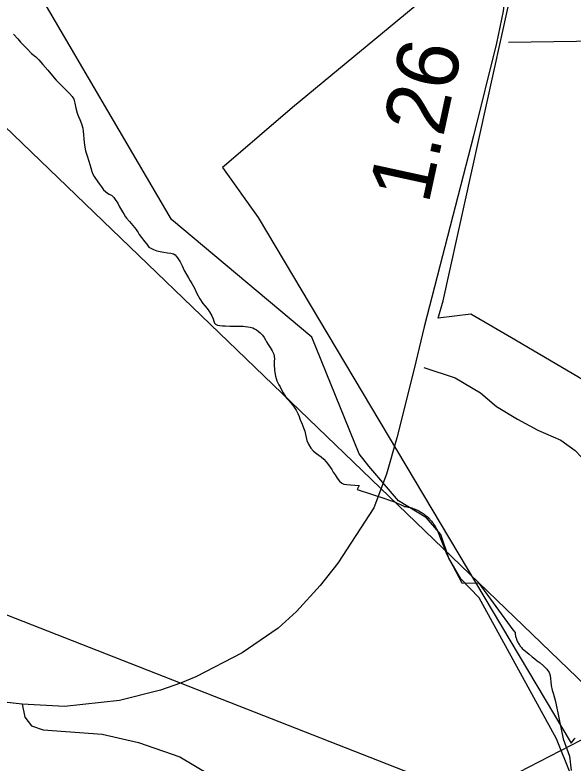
# Model space of a CAD drawing. Extents: x 2169602 to 2449496, y 721995 to 810662.
# Drawn here: x 2408049 to 2409180, y 760525 to 762041 of the extents above; entities that cross this region are included whole.
import ezdxf

# ---------------------------------------------------------------- set-up
doc = ezdxf.new("R2010")
doc.units = 0
doc.layers.add('Default', color=7, linetype='Continuous')

msp = doc.modelspace()

# ---------------------------------------------------------------- linework, layer by layer
at = {"layer": 'Default'}
for points in [[(2410998.9, 759007.9), (2409859, 760053.1), (2407211.5, 762601.4), (2405778.5, 763946.8), (2405684, 764042.1), (2405083.2, 764574.5), (2404665, 764982.2), (2402074.2, 767418.4), (2399573.8, 769793.5), (2395074.1, 774085.3)], [(2409113.8, 762975), (2409100.5, 762791.2), (2409068.9, 762380.4), (2409052.2, 762169.1), (2409038.1, 762048.6), (2409024.8, 761983.7), (2408978.2, 761795.7), (2408878.4, 761409), (2408857.6, 761324.2), (2408822.7, 761184.5), (2408801.9, 761110.5), (2408776.1, 761042.3), (2408702.9, 760930), (2408667.2, 760885.1), (2408619.8, 760832.7), (2408582.3, 760798.6), (2408509.1, 760748.7), (2408415.2, 760700.4), (2408384.4, 760687.1), (2408343.7, 760673), (2408260.5, 760652), (2408149.6, 760639.7), (2408063.6, 760644.7), (2407996, 760652.2)], [(2409951.2, 761338.6), (2409673.2, 761426.6), (2409455.7, 761494.2), (2409447.7, 761317), (2409439.7, 761163.9), (2409344.5, 761218.6), (2409193.2, 761305.8), (2409063.2, 761381.8), (2408972.5, 761435), (2408906.7, 761426.6), (2408916.5, 761461.7), (2409048.7, 762057.1), (2409051.2, 762072.7), (2409060, 762129.6), (2409070.5, 762191.6), (2409074, 762211.4), (2409080.5, 762301.8), (2409094.2, 762462.8), (2409101.5, 762553.7), (2409103.5, 762578.7), (2409107.2, 762623.9), (2409119.7, 762809.2), (2409131.2, 762928.7)], [(2409951.2, 761338.6), (2409673.2, 761426.6), (2409455.7, 761494.2), (2409447.7, 761317), (2409439.7, 761163.9), (2409344.5, 761218.6), (2409193.2, 761305.8), (2409063.2, 761381.8), (2408972.5, 761435), (2408906.7, 761426.6), (2408916.5, 761461.7), (2409048.7, 762057.1), (2409051.2, 762072.7), (2409060, 762129.6), (2409070.5, 762191.6), (2409074, 762211.4), (2409080.5, 762301.8), (2409094.2, 762462.8), (2409101.5, 762553.7), (2409103.5, 762578.7), (2409107.2, 762623.9), (2409119.7, 762809.2), (2409131.2, 762928.7)], [(2409852.4, 762884.9), (2409575.9, 762655.8), (2409146.7, 762296.6), (2408611.7, 761853.4), (2408477.4, 761738.4), (2408469.7, 761731.7), (2408541.7, 761630.5), (2409176.2, 760565.8), (2409182.9, 760574.2), (2409183.9, 760575.9)], [(2409852.4, 762884.9), (2409575.9, 762655.8), (2409146.7, 762296.6), (2408611.7, 761853.4), (2408477.4, 761738.4), (2408469.7, 761731.7), (2408541.7, 761630.5), (2409176.2, 760565.8), (2409182.9, 760574.2), (2409183.9, 760575.9)], [(2410018.2, 759670.8), (2409809.2, 759826), (2409458.2, 759990.6), (2409324.3, 760131.1), (2409146.3, 760574.3), (2408989.8, 760860.1), (2408952.4, 760898.4), (2408928.3, 760940.8), (2408911.7, 760988.2), (2408882.6, 761022.3), (2408826, 761056.4), (2408766.1, 761127.1), (2408746.2, 761152), (2408650.3, 761388.1), (2408366.3, 761626.8), (2408080.2, 762114.8), (2408038.2, 762141.9), (2407622.4, 762088.1), (2407505.3, 762156.1), (2407412.4, 762279.3), (2407136.4, 762527.7), (2407028.3, 762526.6)], [(2409904.2, 762016.8), (2409415.7, 761990.1), (2409048.8, 761984.9)], [(2408046, 762001.6), (2408054.7, 761992.3), (2408060.5, 761985.9), (2408066.2, 761979.5), (2408073.5, 761971.9), (2408082.7, 761963), (2408091, 761955.8), (2408097.2, 761949.9), (2408105.5, 761940.7), (2408115.5, 761928.9), (2408125, 761917.4), (2408132.7, 761908.8), (2408141.2, 761900.2), (2408159.7, 761881.7), (2408165.2, 761875.7), (2408168, 761870.5), (2408170, 761862.2), (2408172.2, 761851.9), (2408175, 761841.9), (2408177.5, 761835.4), (2408180.5, 761828.9), (2408183.7, 761820.5), (2408186.2, 761811.7), (2408187.5, 761804.5), (2408188, 761798.6), (2408188.5, 761788.9), (2408190, 761777.1), (2408192, 761765.5), (2408195, 761755.1), (2408198.5, 761744.6), (2408202.7, 761731.3), (2408205, 761723.9), (2408207, 761718.1), (2408209.2, 761713.8), (2408212.5, 761709.3), (2408220.5, 761698.3), (2408224.5, 761692.4), (2408228.7, 761686.7), (2408236.2, 761680.1), (2408239.7, 761677.8), (2408242.5, 761676.5), (2408244.5, 761675.7), (2408246.7, 761673.8), (2408249.5, 761670.7), (2408252.2, 761667.2), (2408257.2, 761659.6), (2408261, 761652.1), (2408266.7, 761642.2), (2408270.2, 761636.5), (2408273, 761632.2), (2408275.2, 761629.1), (2408281, 761622.4), (2408288, 761614.1), (2408294.5, 761605.9), (2408296.5, 761603), (2408298.5, 761599.9), (2408301, 761596.2), (2408305.5, 761589.9), (2408309.2, 761584.7), (2408312.2, 761581), (2408316, 761576.2), (2408320.5, 761570.4), (2408330, 761565.6), (2408336.7, 761563), (2408340, 761562.4), (2408343.2, 761561.7), (2408346.5, 761560.9), (2408350.7, 761560.2), (2408358.2, 761559.2), (2408364.7, 761558.2), (2408370.2, 761556.9), (2408373.7, 761554.6), (2408375.7, 761551.9), (2408378.5, 761548.6), (2408381.2, 761544.8), (2408383.7, 761541), (2408386, 761536.7), (2408388, 761532.6), (2408389.7, 761528.1), (2408392.2, 761523), (2408396.5, 761515.1), (2408400.5, 761508.4), (2408404.2, 761502.4), (2408407.5, 761497), (2408412.5, 761487.6), (2408417.7, 761476.7), (2408423.5, 761465.7), (2408429.7, 761456.2), (2408434.2, 761451.1), (2408438.7, 761446), (2408443.5, 761439.7), (2408448.2, 761431), (2408450.5, 761425.2), (2408452, 761420.4), (2408453.5, 761416.6), (2408455.5, 761414.2), (2408459.2, 761412.7)], [(2408046, 762001.6), (2408054.7, 761992.3), (2408060.5, 761985.9), (2408066.2, 761979.5), (2408073.5, 761971.9), (2408082.7, 761963), (2408091, 761955.8), (2408097.2, 761949.9), (2408105.5, 761940.7), (2408115.5, 761928.9), (2408125, 761917.4), (2408132.7, 761908.8), (2408141.2, 761900.2), (2408159.7, 761881.7), (2408165.2, 761875.7), (2408168, 761870.5), (2408170, 761862.2), (2408172.2, 761851.9), (2408175, 761841.9), (2408177.5, 761835.4), (2408180.5, 761828.9), (2408183.7, 761820.5), (2408186.2, 761811.7), (2408187.5, 761804.5), (2408188, 761798.6), (2408188.5, 761788.9), (2408190, 761777.1), (2408192, 761765.5), (2408195, 761755.1), (2408198.5, 761744.6), (2408202.7, 761731.3), (2408205, 761723.9), (2408207, 761718.1), (2408209.2, 761713.8), (2408212.5, 761709.3), (2408220.5, 761698.3), (2408224.5, 761692.4), (2408228.7, 761686.7), (2408236.2, 761680.1), (2408239.7, 761677.8), (2408242.5, 761676.5), (2408244.5, 761675.7), (2408246.7, 761673.8), (2408249.5, 761670.7), (2408252.2, 761667.2), (2408257.2, 761659.6), (2408261, 761652.1), (2408266.7, 761642.2), (2408270.2, 761636.5), (2408273, 761632.2), (2408275.2, 761629.1), (2408281, 761622.4), (2408288, 761614.1), (2408294.5, 761605.9), (2408296.5, 761603), (2408298.5, 761599.9), (2408301, 761596.2), (2408305.5, 761589.9), (2408309.2, 761584.7), (2408312.2, 761581), (2408316, 761576.2), (2408320.5, 761570.4), (2408330, 761565.6), (2408336.7, 761563), (2408340, 761562.4), (2408343.2, 761561.7), (2408346.5, 761560.9), (2408350.7, 761560.2), (2408358.2, 761559.2), (2408364.7, 761558.2), (2408370.2, 761556.9), (2408373.7, 761554.6), (2408375.7, 761551.9), (2408378.5, 761548.6), (2408381.2, 761544.8), (2408383.7, 761541), (2408386, 761536.7), (2408388, 761532.6), (2408389.7, 761528.1), (2408392.2, 761523), (2408396.5, 761515.1), (2408400.5, 761508.4), (2408404.2, 761502.4), (2408407.5, 761497), (2408412.5, 761487.6), (2408417.7, 761476.7), (2408423.5, 761465.7), (2408429.7, 761456.2), (2408434.2, 761451.1), (2408438.7, 761446), (2408443.5, 761439.7), (2408448.2, 761431), (2408450.5, 761425.2), (2408452, 761420.4), (2408453.5, 761416.6), (2408455.5, 761414.2), (2408459.2, 761412.7)], [(2410810.9, 761741.8), (2410765.4, 761721.1), (2410590.3, 761603.3), (2410424.4, 761534.4), (2410258.4, 761350.9), (2410135.3, 761159.9), (2409836.4, 760949.4), (2409545.4, 760820.9), (2409404.3, 760679.4), (2408964.5, 760452.2), (2408848.4, 760359.5), (2408649.3, 760268.4), (2408506.2, 760149.3)], [(2408887.4, 760490.3), (2407361.7, 761087.4), (2407337.2, 761097.5), (2407302.2, 761111.9), (2407203.9, 761155.1), (2407045.9, 761219.9), (2407059.4, 761309.8), (2407064.9, 761353.8), (2407067.7, 761374.8), (2407071.4, 761405.8), (2407072.2, 761410.4), (2406935.4, 761451.4), (2406657.4, 761539.4), (2406439.9, 761607)], [(2408887.4, 760490.3), (2407361.7, 761087.4), (2407337.2, 761097.5), (2407302.2, 761111.9), (2407203.9, 761155.1), (2407045.9, 761219.9), (2407059.4, 761309.8), (2407064.9, 761353.8), (2407067.7, 761374.8), (2407071.4, 761405.8), (2407072.2, 761410.4), (2406935.4, 761451.4), (2406657.4, 761539.4), (2406439.9, 761607)], [(2408459.2, 761412.7), (2408464.2, 761411.8), (2408469.7, 761411.3), (2408475, 761411), (2408484.5, 761410.5), (2408489.5, 761410.3), (2408496.2, 761410.2), (2408505.5, 761410.2), (2408508.7, 761410.2), (2408511.7, 761410.2), (2408515.7, 761409.9), (2408520.7, 761409.3), (2408525.7, 761408.4), (2408530.7, 761407), (2408534.7, 761405.3), (2408538.2, 761403.1), (2408541.7, 761400.4), (2408545.7, 761397), (2408550.5, 761392.2), (2408554.2, 761387.3), (2408557, 761382.7), (2408559, 761378.6), (2408562.2, 761373.4), (2408566.2, 761367.2), (2408570.5, 761360.6), (2408573.5, 761353.8), (2408574.5, 761349.1), (2408574.7, 761344.4), (2408574.5, 761339.2), (2408574.5, 761333.4), (2408575.2, 761320.8), (2408577, 761309.3), (2408579.7, 761299.4), (2408583.5, 761291.8), (2408586.2, 761287.2), (2408589.2, 761281.5), (2408592.2, 761275.4), (2408595.7, 761269.8), (2408599.5, 761264.7), (2408603.7, 761260.1), (2408608.2, 761255), (2408613.5, 761248.2), (2408618.5, 761240.4), (2408622.2, 761233.5), (2408624.7, 761227.5), (2408626.5, 761222.6), (2408627.7, 761219), (2408628.2, 761217.7), (2408631, 761211.6), (2408633.7, 761204.7), (2408636.2, 761197.8), (2408637.7, 761191.3), (2408639, 761185), (2408640.7, 761178.6), (2408643.5, 761171.4), (2408648.2, 761163.5), (2408653.7, 761157.1), (2408659.7, 761152.2), (2408665, 761149.1), (2408669.5, 761146), (2408674.7, 761141.3), (2408679.7, 761135.7), (2408684.2, 761129.8), (2408687.7, 761124.8), (2408691, 761119.9), (2408694, 761114.7), (2408697.7, 761109.1), (2408702.2, 761102.6), (2408706.7, 761096.6), (2408711.5, 761092.1), (2408715.5, 761090.2), (2408721.2, 761089.8), (2408728.7, 761089.2), (2408737.5, 761088.3), (2408746.7, 761087.4), (2408742.7, 761079.7), (2408800.2, 761060.4), (2408804.2, 761059.2), (2408808, 761057.9), (2408809, 761057.6), (2408812, 761056.6), (2408815.7, 761055.2), (2408819.5, 761053.7), (2408823.2, 761052.2), (2408824.7, 761051.5), (2408826.7, 761050.6), (2408830.5, 761048.9), (2408832.7, 761047.9), (2408834.2, 761047.1), (2408836, 761046.2), (2408837.7, 761045.3), (2408840.2, 761045), (2408841, 761044.9), (2408843, 761044.6), (2408845.5, 761044.1), (2408848, 761043.6), (2408850.5, 761042.9), (2408853, 761042.2), (2408854.2, 761041.7), (2408855.2, 761041.4)], [(2408459.2, 761412.7), (2408464.2, 761411.8), (2408469.7, 761411.3), (2408475, 761411), (2408484.5, 761410.5), (2408489.5, 761410.3), (2408496.2, 761410.2), (2408505.5, 761410.2), (2408508.7, 761410.2), (2408511.7, 761410.2), (2408515.7, 761409.9), (2408520.7, 761409.3), (2408525.7, 761408.4), (2408530.7, 761407), (2408534.7, 761405.3), (2408538.2, 761403.1), (2408541.7, 761400.4), (2408545.7, 761397), (2408550.5, 761392.2), (2408554.2, 761387.3), (2408557, 761382.7), (2408559, 761378.6), (2408562.2, 761373.4), (2408566.2, 761367.2), (2408570.5, 761360.6), (2408573.5, 761353.8), (2408574.5, 761349.1), (2408574.7, 761344.4), (2408574.5, 761339.2), (2408574.5, 761333.4), (2408575.2, 761320.8), (2408577, 761309.3), (2408579.7, 761299.4), (2408583.5, 761291.8), (2408586.2, 761287.2), (2408589.2, 761281.5), (2408592.2, 761275.4), (2408595.7, 761269.8), (2408599.5, 761264.7), (2408603.7, 761260.1), (2408608.2, 761255), (2408613.5, 761248.2), (2408618.5, 761240.4), (2408622.2, 761233.5), (2408624.7, 761227.5), (2408626.5, 761222.6), (2408627.7, 761219), (2408628.2, 761217.7), (2408631, 761211.6), (2408633.7, 761204.7), (2408636.2, 761197.8), (2408637.7, 761191.3), (2408639, 761185), (2408640.7, 761178.6), (2408643.5, 761171.4), (2408648.2, 761163.5), (2408653.7, 761157.1), (2408659.7, 761152.2), (2408665, 761149.1), (2408669.5, 761146), (2408674.7, 761141.3), (2408679.7, 761135.7), (2408684.2, 761129.8), (2408687.7, 761124.8), (2408691, 761119.9), (2408694, 761114.7), (2408697.7, 761109.1), (2408702.2, 761102.6), (2408706.7, 761096.6), (2408711.5, 761092.1), (2408715.5, 761090.2), (2408721.2, 761089.8), (2408728.7, 761089.2), (2408737.5, 761088.3), (2408746.7, 761087.4), (2408742.7, 761079.7), (2408800.2, 761060.4), (2408804.2, 761059.2), (2408808, 761057.9), (2408809, 761057.6), (2408812, 761056.6), (2408815.7, 761055.2), (2408819.5, 761053.7), (2408823.2, 761052.2), (2408824.7, 761051.5), (2408826.7, 761050.6), (2408830.5, 761048.9), (2408832.7, 761047.9), (2408834.2, 761047.1), (2408836, 761046.2), (2408837.7, 761045.3), (2408840.2, 761045), (2408841, 761044.9), (2408843, 761044.6), (2408845.5, 761044.1), (2408848, 761043.6), (2408850.5, 761042.9), (2408853, 761042.2), (2408854.2, 761041.7), (2408855.2, 761041.4)], [(2408877.7, 761326.4), (2408941, 761305.9), (2408992.3, 761275.1), (2409024.8, 761247.7), (2409067.6, 761222), (2409108.6, 761199.8), (2409154.8, 761179.3), (2409183.9, 761158.8), (2409209.6, 761131.4), (2409233.5, 761073.2), (2409257.5, 761032.2), (2409299.4, 760965.5), (2409352.4, 760903.9), (2409417.4, 760844), (2409467, 760801.3), (2409501.2, 760787.6), (2409542.2, 760780.7), (2409708.2, 760756.8), (2409796.3, 760732.8), (2409914.3, 760710.6)], [(2408855.2, 761041.4), (2408857.7, 761040.6), (2408860.2, 761039.6), (2408861.2, 761039.2), (2408862.5, 761038.6), (2408865, 761037.6), (2408867.2, 761036.4), (2408869.5, 761035.1), (2408871.7, 761033.8), (2408874, 761032.5), (2408876, 761031), (2408878, 761029.6), (2408879, 761028.9), (2408880.2, 761027.9), (2408882.5, 761026), (2408884, 761024.6), (2408886, 761022.9), (2408887.7, 761021.1), (2408888.7, 761020.2), (2408889.7, 761019.2), (2408890.5, 761018.1), (2408891.2, 761017.3), (2408893, 761015.3), (2408894.5, 761013.3), (2408895.5, 761012.2), (2408896.2, 761011.2), (2408896.7, 761010.3), (2408897.5, 761009.1), (2408899, 761006.9), (2408900.2, 761004.7), (2408901, 761003.6), (2408901.7, 761002.5), (2408902.5, 761001.1), (2408902.7, 761000.2), (2408903.5, 760999.1), (2408904, 760997.9), (2408905, 760995.6), (2408924.2, 760947.8), (2408954.2, 760890.3), (2408989, 760889.6), (2409058, 760795.5), (2409062.5, 760789.9), (2409062.5, 760788.9), (2409062.5, 760787.9), (2409062.7, 760785.9), (2409063, 760784.6), (2409063.2, 760783.9), (2409063.2, 760783.3), (2409063.5, 760782), (2409064, 760780.1), (2409064.5, 760779.1), (2409064.7, 760778.2), (2409065, 760776.9), (2409065.2, 760776.2), (2409066, 760774.4), (2409066.7, 760772.6), (2409067.5, 760770.8), (2409068.5, 760769), (2409069.5, 760767.3), (2409070.5, 760765.6), (2409071, 760764.9), (2409071.7, 760763.9), (2409072.2, 760763.2), (2409072.7, 760762.4), (2409074, 760760.8), (2409075.2, 760759.2), (2409076.7, 760757.8), (2409083.7, 760752.2), (2409090.7, 760746.1), (2409097, 760740.7), (2409102.2, 760736.4), (2409107, 760732.7), (2409113, 760728.2), (2409119.7, 760722.4), (2409126.5, 760715.8), (2409131.2, 760708.7), (2409133.2, 760702.9), (2409134, 760696.8), (2409134.7, 760690), (2409135.7, 760682.3), (2409137.7, 760673), (2409140, 760665), (2409142.2, 760657.7), (2409144.2, 760650.3), (2409151.5, 760613.6), (2409159.5, 760574.4), (2409172.5, 760539.4), (2409175.7, 760510.6)], [(2408855.2, 761041.4), (2408857.7, 761040.6), (2408860.2, 761039.6), (2408861.2, 761039.2), (2408862.5, 761038.6), (2408865, 761037.6), (2408867.2, 761036.4), (2408869.5, 761035.1), (2408871.7, 761033.8), (2408874, 761032.5), (2408876, 761031), (2408878, 761029.6), (2408879, 761028.9), (2408880.2, 761027.9), (2408882.5, 761026), (2408884, 761024.6), (2408886, 761022.9), (2408887.7, 761021.1), (2408888.7, 761020.2), (2408889.7, 761019.2), (2408890.5, 761018.1), (2408891.2, 761017.3), (2408893, 761015.3), (2408894.5, 761013.3), (2408895.5, 761012.2), (2408896.2, 761011.2), (2408896.7, 761010.3), (2408897.5, 761009.1), (2408899, 761006.9), (2408900.2, 761004.7), (2408901, 761003.6), (2408901.7, 761002.5), (2408902.5, 761001.1), (2408902.7, 761000.2), (2408903.5, 760999.1), (2408904, 760997.9), (2408905, 760995.6), (2408924.2, 760947.8), (2408954.2, 760890.3), (2408989, 760889.6), (2409058, 760795.5), (2409062.5, 760789.9), (2409062.5, 760788.9), (2409062.5, 760787.9), (2409062.7, 760785.9), (2409063, 760784.6), (2409063.2, 760783.9), (2409063.2, 760783.3), (2409063.5, 760782), (2409064, 760780.1), (2409064.5, 760779.1), (2409064.7, 760778.2), (2409065, 760776.9), (2409065.2, 760776.2), (2409066, 760774.4), (2409066.7, 760772.6), (2409067.5, 760770.8), (2409068.5, 760769), (2409069.5, 760767.3), (2409070.5, 760765.6), (2409071, 760764.9), (2409071.7, 760763.9), (2409072.2, 760763.2), (2409072.7, 760762.4), (2409074, 760760.8), (2409075.2, 760759.2), (2409076.7, 760757.8), (2409083.7, 760752.2), (2409090.7, 760746.1), (2409097, 760740.7), (2409102.2, 760736.4), (2409107, 760732.7), (2409113, 760728.2), (2409119.7, 760722.4), (2409126.5, 760715.8), (2409131.2, 760708.7), (2409133.2, 760702.9), (2409134, 760696.8), (2409134.7, 760690), (2409135.7, 760682.3), (2409137.7, 760673), (2409140, 760665), (2409142.2, 760657.7), (2409144.2, 760650.3), (2409151.5, 760613.6), (2409159.5, 760574.4), (2409172.5, 760539.4), (2409175.7, 760510.6)], [(2408063.6, 760644.7), (2408068.7, 760618.2), (2408082.3, 760601.1), (2408106.3, 760592.6), (2408226, 760584), (2408299.6, 760566.9), (2408383.4, 760537.8), (2408474.9, 760483.1), (2408543.3, 760421.5), (2408592.9, 760370.2), (2408615.2, 760322.3), (2408635.7, 760253.9), (2408654.5, 760182.1), (2408675.9, 760062.3), (2408670.8, 759956.3), (2408677.6, 759886.2), (2408699.8, 759822.9), (2408720.4, 759771.5), (2408738.3, 759713.4), (2408752, 759595.4), (2408760.6, 759448.3), (2408780.2, 759403.8), (2408797.3, 759362.7)]]:
    msp.add_lwpolyline(points, dxfattribs=at)

# ---------------------------------------------------------------- texts
msp.add_text('1.26', height=125, rotation=77.7422, dxfattribs=at).set_placement((2408886.7, 761655.4))

doc.saveas('drawing.dxf')
